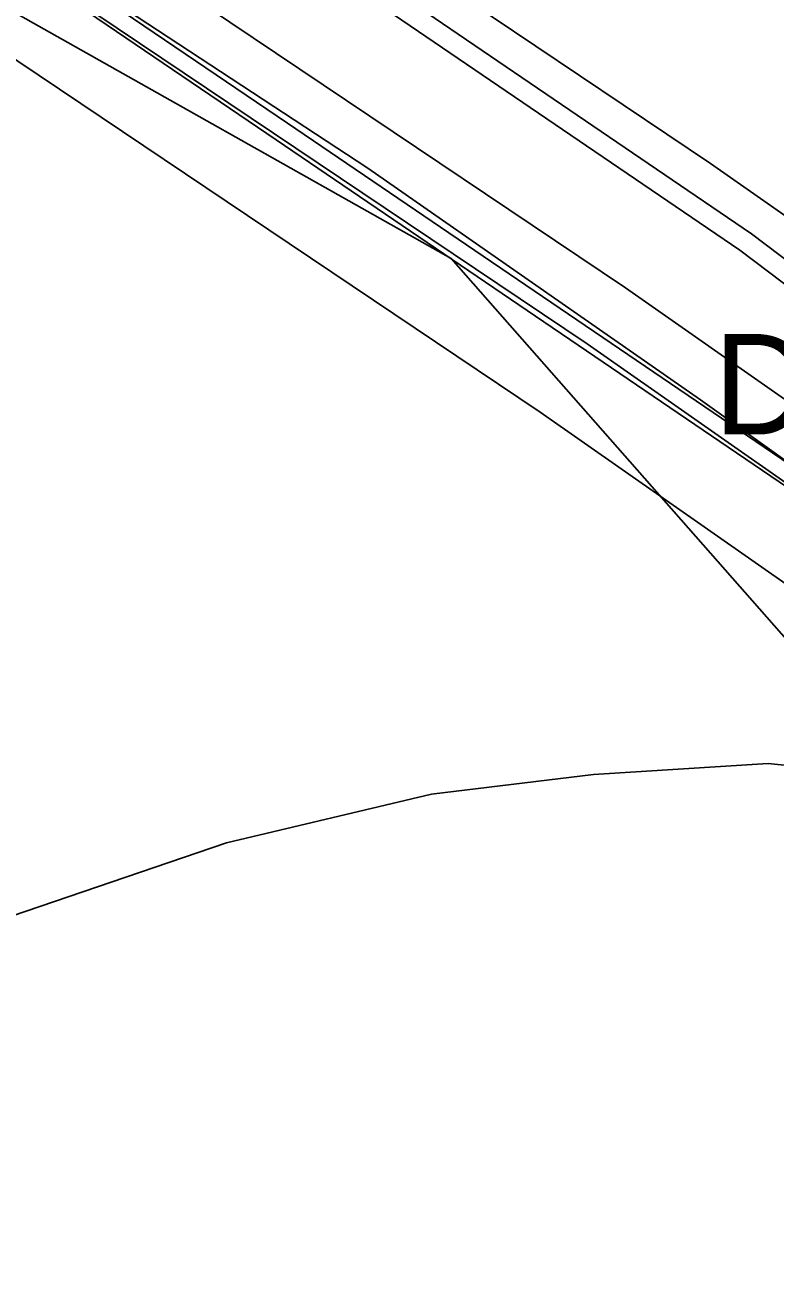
# Model space of a CAD drawing. Extents: x -758499 to -754160, y -1175205 to -1172032.
# Drawn here: x -756487.4 to -756412.8, y -1174350.7 to -1174226.8 of the extents above; entities that cross this region are included whole.
import ezdxf

# ---------------------------------------------------------------- set-up
doc = ezdxf.new("R2010")
doc.units = 0
for name, color, linetype in [('A017_18_KrajRaz_p', 7, 'Continuous'), ('A041_BPEJ_p', 7, 'Continuous'), ('A043_InvPuda_p', 7, 'Continuous'), ('A091_92_Silnice23_op', 7, 'Continuous'), ('D silnice III stav', 7, 'Continuous'), ('indexy RZV_TYP_1', 7, 'Continuous'), ('PLOCHY DS dopravní infr-silniční dopravy', 7, 'Continuous'), ('PLOCHY NZo zemědělské-orná půda', 7, 'Continuous'), ('vrstevnice', 7, 'Continuous'), ('ÚSES interakční prvek', 7, 'Continuous')]:
    doc.layers.add(name, color=color, linetype=linetype)

msp = doc.modelspace()

# ---------------------------------------------------------------- linework, layer by layer
at = {"layer": 'A017_18_KrajRaz_p'}
msp.add_lwpolyline([(-756496.17, -1174215.09), (-756431.47, -1174258.52), (-756397.63, -1174282.19), (-756367.52, -1174305.13), (-756354.94, -1174315.67), (-756341.76, -1174328), (-756336.26, -1174333.77), (-756334.98, -1174335.78), (-756328.99, -1174342.6), (-756309.39, -1174373.72), (-756298.29, -1174394.41), (-756294.03, -1174404.44), (-756289.1, -1174421.13), (-756285.78, -1174463.12), (-756284.31, -1174483.8), (-756282.16, -1174524.17), (-756280.23, -1174547.96), (-756278.5, -1174563.42), (-756274.48, -1174578), (-756269.54, -1174591.42)], dxfattribs=at)
at = {"layer": 'A041_BPEJ_p'}
for p, q in [((-756430.83, -1174301.37), (-756413.43, -1174300.28)), ((-756413.43, -1174300.28), (-756430.83, -1174301.37)), ((-756413.43, -1174300.28), (-756385.46, -1174303.12)), ((-756385.46, -1174303.12), (-756413.43, -1174300.28)), ((-756446.96, -1174303.32), (-756430.83, -1174301.37)), ((-756430.83, -1174301.37), (-756446.96, -1174303.32)), ((-756467.37, -1174308.19), (-756446.96, -1174303.32)), ((-756446.96, -1174303.32), (-756467.37, -1174308.19)), ((-756497.58, -1174318.46), (-756467.37, -1174308.19)), ((-756467.37, -1174308.19), (-756497.58, -1174318.46))]:
    msp.add_line(p, q, dxfattribs=at)
at = {"layer": 'A043_InvPuda_p'}
for p, q in [((-756659.25, -1174129.5), (-756445.01, -1174250.04)), ((-756445.01, -1174250.04), (-756366.82, -1174338.86))]:
    msp.add_line(p, q, dxfattribs=at)
at = {"layer": 'A091_92_Silnice23_op'}
for points in [[(-756707.37, -1173939.21), (-756704.8, -1173963.94), (-756702.68, -1173987.25), (-756700.36, -1173998.04), (-756693.7, -1174014.63), (-756671.37, -1174056.28), (-756658.41, -1174077.81), (-756643.31, -1174098.51), (-756629.6, -1174113.09), (-756610.23, -1174129.07), (-756594.35, -1174137.84), (-756559.61, -1174155.38), (-756508.24, -1174182.14), (-756484.41, -1174196.78), (-756419.17, -1174240.58), (-756384.8, -1174264.62), (-756353.93, -1174288.13), (-756340.52, -1174299.38), (-756331.07, -1174308.21)], [(-756268.66, -1174608.08), (-756276.97, -1174595.12), (-756282.34, -1174580.53), (-756286.62, -1174564.98), (-756288.44, -1174548.76), (-756290.39, -1174524.72), (-756292.54, -1174484.31), (-756294, -1174463.74), (-756297.26, -1174422.64), (-756301.81, -1174407.23), (-756305.74, -1174397.98), (-756316.52, -1174377.88), (-756335.62, -1174347.55), (-756341.59, -1174340.75), (-756342.78, -1174338.88), (-756347.56, -1174333.86), (-756360.41, -1174321.84), (-756372.67, -1174311.57), (-756402.49, -1174288.85), (-756436.13, -1174265.32), (-756500.63, -1174222.03)]]:
    msp.add_lwpolyline(points, dxfattribs=at)
at = {"layer": 'D silnice III stav'}
msp.add_lwpolyline([(-756492.52, -1174209.4), (-756427.65, -1174252.95), (-756393.65, -1174276.74), (-756363.3, -1174299.85), (-756350.46, -1174310.61), (-756337, -1174323.2), (-756330.92, -1174329.58), (-756329.56, -1174331.71), (-756323.56, -1174338.55), (-756303.55, -1174370.32), (-756292.2, -1174391.49), (-756287.67, -1174402.16), (-756282.43, -1174419.9), (-756279.05, -1174462.61), (-756277.37, -1174487.14)], dxfattribs=at)
at = {"layer": 'PLOCHY DS dopravní infr-silniční dopravy'}
for points in [[(-756463.51, -1174217.03), (-756416.26, -1174249.21), (-756333.88, -1174311.42), (-756326.5, -1174322.86), (-756323.3, -1174325.92), (-756318.85, -1174331.91), (-756317.65, -1174332.83), (-756317.12, -1174333.67), (-756315.02, -1174337.09), (-756307.48, -1174349.33), (-756299.58, -1174362.32), (-756297.79, -1174365.67), (-756288.02, -1174383.91), (-756288.91, -1174384.37), (-756279.67, -1174404.18), (-756278.6, -1174410.54), (-756274.65, -1174434.16), (-756272.04, -1174453.26), (-756271.58, -1174456.63), (-756270.97, -1174463.9), (-756270.7, -1174467.59)], [(-756268.56, -1174590.91), (-756273.83, -1174577.2), (-756279.12, -1174563.5), (-756282.13, -1174523.97), (-756285.53, -1174472.33), (-756285.97, -1174462.73), (-756287.36, -1174420.86), (-756292.62, -1174403.97), (-756308.47, -1174374.32), (-756325.95, -1174347.4), (-756331.7, -1174339.96), (-756334.96, -1174337.03), (-756338.47, -1174332.88), (-756343.13, -1174327.37), (-756360.45, -1174308.59), (-756405.36, -1174274.59), (-756461.31, -1174236.59), (-756484.77, -1174220.66)]]:
    msp.add_lwpolyline(points, dxfattribs=at)
at = {"layer": 'PLOCHY NZo zemědělské-orná půda'}
for points in [[(-756366.73, -1174194.88), (-756323.96, -1174231.06), (-756312.09, -1174256.37), (-756314.18, -1174277.23), (-756319.46, -1174291.33), (-756324.45, -1174300.63), (-756333.88, -1174311.42), (-756416.26, -1174249.21), (-756463.51, -1174217.03)], [(-756484.77, -1174220.66), (-756461.31, -1174236.59), (-756405.36, -1174274.59), (-756360.45, -1174308.59), (-756343.13, -1174327.37), (-756379.08, -1174352.38), (-756421.32, -1174383.97), (-756458.44, -1174415.07), (-756475.43, -1174428.83), (-756493.49, -1174444.31), (-756502.69, -1174451.65), (-756613.9, -1174432.27)]]:
    msp.add_lwpolyline(points, dxfattribs=at)
at = {"layer": 'vrstevnice'}
for p, q in [((-756453.29, -1174241.06), (-756477.33, -1174225.3)), ((-756420.17, -1174264.09), (-756453.29, -1174241.06)), ((-756380.61, -1174292.49), (-756420.17, -1174264.09))]:
    msp.add_line(p, q, dxfattribs=at)
at = {"layer": 'ÚSES interakční prvek'}
msp.add_lwpolyline([(-756462.38, -1174215.38), (-756415.09, -1174247.58), (-756334.16, -1174308.7), (-756326.11, -1174299.48), (-756321.29, -1174290.5), (-756316.14, -1174276.77), (-756314.09, -1174256.28), (-756314.19, -1174245.49), (-756300.84, -1174245.84), (-756300.43, -1174263.71), (-756292.39, -1174268.87), (-756295.43, -1174270.35), (-756307.89, -1174281.56), (-756318.29, -1174306.65), (-756343.23, -1174330.21), (-756361.8, -1174310.08), (-756406.53, -1174276.22), (-756462.43, -1174238.24), (-756485.87, -1174222.33)], dxfattribs=at)

# ---------------------------------------------------------------- texts
at = {"layer": 'indexy RZV_TYP_1'}
msp.add_text('DS', height=10, dxfattribs=at).set_placement((-756418.86, -1174267.55))

doc.saveas('drawing.dxf')
